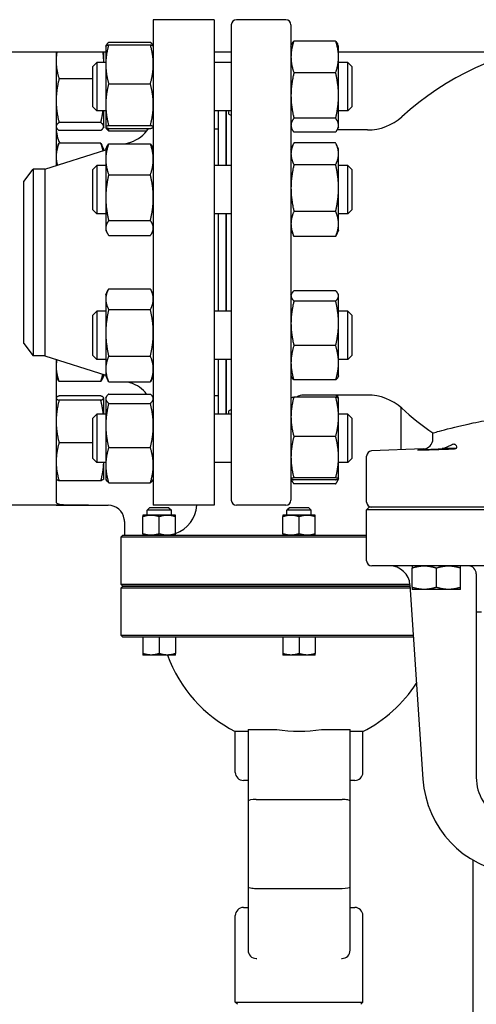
# Model space of a CAD drawing. Header units: inches. Extents: x 24 to 1128, y -58 to 748.
# Tile 636 of 656: x 620 to 627, y 678 to 693. Entities that reach past the tile are written whole.
import ezdxf

# ---------------------------------------------------------------- set-up
doc = ezdxf.new("R2010")
doc.units = ezdxf.units.IN
doc.header["$LTSCALE"] = 32
doc.header["$MEASUREMENT"] = 0
doc.layers.add('Visible (ANSI)', color=7, linetype='Continuous', lineweight=30)

msp = doc.modelspace()

# ---------------------------------------------------------------- linework, layer by layer
at = {"layer": 'Visible (ANSI)'}
for p, q in [((622.34813, 693.18978), (622.34813, 685.68978)), ((623.28813, 693.18978), (622.34813, 693.18978)), ((623.28813, 693.18978), (623.28813, 685.68978)), ((624.39439, 693.18978), (623.63061, 693.18978)), ((623.55187, 693.11104), (623.55187, 685.76852)), ((624.47313, 693.11104), (624.47313, 685.76852)), ((621.65922, 692.84016), (622.30305, 692.84016)), ((625.16205, 692.85996), (624.51822, 692.85996)), ((621.61413, 692.68978), (609.07913, 692.68978)), ((620.84813, 692.68978), (620.84813, 690.93468)), ((621.58213, 692.55448), (621.58213, 692.68978)), ((621.61413, 692.78099), (621.61469, 692.78219)), ((621.61413, 692.78099), (621.61413, 692.50144)), ((621.61469, 692.78219), (621.62005, 692.79367)), ((621.65922, 692.80216), (622.30305, 692.80216)), ((622.34757, 692.78219), (622.34222, 692.79367)), ((622.34813, 692.78099), (622.34757, 692.78219)), ((623.55187, 692.68978), (623.28813, 692.68978)), ((624.47313, 692.78099), (624.48691, 692.81052)), ((625.20713, 692.78099), (625.19336, 692.81052)), ((625.20713, 692.61515), (625.20713, 692.78099)), ((627.97584, 692.68978), (625.20713, 692.68978)), ((621.41313, 692.46849), (621.47563, 692.53099)), ((621.47563, 692.53099), (621.47563, 691.78099)), ((621.61413, 692.53099), (621.47563, 692.53099)), ((621.58213, 692.53099), (621.58213, 692.55448)), ((623.55187, 692.53099), (623.28813, 692.53099)), ((625.20713, 692.01835), (625.20713, 692.61515)), ((625.35063, 692.53099), (625.20713, 692.53099)), ((625.35063, 691.78099), (625.35063, 692.53099)), ((625.41313, 692.46849), (625.35063, 692.53099)), ((621.41313, 691.84349), (621.41313, 692.46849)), ((621.61413, 692.50144), (621.61413, 691.87765)), ((625.16205, 692.37034), (624.51822, 692.37034)), ((625.41313, 692.46849), (625.41313, 691.84349)), ((621.41313, 692.2765), (620.89322, 692.2765)), ((621.65922, 692.20073), (622.30305, 692.20073)), ((625.20713, 691.55919), (625.20713, 692.01835)), ((621.41313, 691.84349), (621.47563, 691.78099)), ((621.61413, 691.78099), (621.47563, 691.78099)), ((621.58213, 691.53976), (621.58213, 691.78099)), ((621.61413, 691.87765), (621.61413, 691.53219)), ((623.55187, 691.78099), (623.28813, 691.78099)), ((623.34813, 691.78099), (623.34813, 690.93987)), ((623.46813, 691.78099), (623.46813, 690.93987)), ((623.47313, 691.78099), (623.47313, 690.93987)), ((625.35063, 691.78099), (625.20713, 691.78099)), ((625.41313, 691.84349), (625.35063, 691.78099)), ((625.16205, 691.66636), (624.51822, 691.66636)), ((620.84813, 691.53099), (620.85228, 691.52209)), ((621.53705, 691.60002), (620.89322, 691.60002)), ((621.53705, 691.47951), (620.89322, 691.47951)), ((621.58213, 691.53099), (621.57798, 691.52209)), ((621.58213, 691.53099), (621.58213, 691.53976)), ((621.61413, 691.53219), (621.61413, 691.53099)), ((621.61413, 691.53099), (621.61469, 691.52978)), ((621.61469, 691.52978), (621.62005, 691.51831)), ((621.65922, 691.55456), (622.30305, 691.55456)), ((621.65922, 691.50982), (622.30305, 691.50982)), ((621.65922, 691.47181), (622.24504, 691.47181)), ((622.34813, 691.53099), (622.34757, 691.52978)), ((623.34813, 691.49978), (623.28813, 691.49978)), ((624.47313, 691.53099), (624.48691, 691.50145)), ((625.16205, 691.45201), (624.51822, 691.45201)), ((625.65259, 691.48702), (625.18588, 691.48702)), ((625.20713, 691.53099), (625.19336, 691.50145)), ((625.20713, 691.53099), (625.20713, 691.55919)), ((621.91378, 691.27221), (621.99911, 691.29923)), ((623.47313, 691.37978), (623.46813, 691.37978)), ((620.6748, 690.87978), (621.61413, 691.1773)), ((620.84813, 691.18987), (620.87726, 691.25233)), ((621.53705, 691.28337), (620.89322, 691.28337)), ((621.58213, 691.18987), (621.55301, 691.25233)), ((621.58213, 691.16716), (621.58213, 691.18987)), ((621.61413, 691.18987), (621.63011, 691.22414)), ((621.61413, 691.18987), (621.61413, 691.03336)), ((621.65922, 691.27221), (622.30305, 691.27221)), ((622.34813, 691.18987), (622.33215, 691.22414)), ((624.47313, 691.18987), (624.51092, 691.27091)), ((625.16205, 691.28599), (624.51822, 691.28599)), ((625.20713, 691.18987), (625.16934, 691.27091)), ((625.20713, 691.11813), (625.20713, 691.18987)), ((621.61413, 691.03336), (621.61413, 690.44085)), ((625.20713, 690.58971), (625.20713, 691.11813)), ((620.34813, 690.69228), (620.49201, 690.87978)), ((620.6748, 690.87978), (620.49201, 690.87978)), ((620.49201, 690.87978), (620.49201, 687.99978)), ((620.6748, 690.87978), (620.6748, 687.99978)), ((621.41313, 690.87737), (621.47563, 690.93987)), ((621.41313, 690.25237), (621.41313, 690.87737)), ((621.47563, 690.93987), (621.47563, 690.18987)), ((621.61413, 690.93987), (621.47563, 690.93987)), ((623.55187, 690.93987), (623.28813, 690.93987)), ((625.16205, 690.95027), (624.51822, 690.95027)), ((625.35063, 690.93987), (625.20713, 690.93987)), ((625.35063, 690.18987), (625.35063, 690.93987)), ((625.41313, 690.87737), (625.35063, 690.93987)), ((625.41313, 690.87737), (625.41313, 690.25237)), ((620.34813, 688.18728), (620.34813, 690.69228)), ((621.65922, 690.79452), (622.30305, 690.79452)), ((625.20713, 690.03645), (625.20713, 690.58971)), ((621.61413, 690.44085), (621.61413, 689.97236)), ((621.41313, 690.25237), (621.47563, 690.18987)), ((625.41313, 690.25237), (625.35063, 690.18987)), ((621.61413, 690.18987), (621.47563, 690.18987)), ((621.65922, 690.08718), (622.30305, 690.08718)), ((623.55187, 690.18987), (623.28813, 690.18987)), ((623.34813, 690.18987), (623.34813, 688.68969)), ((623.46813, 690.18987), (623.46813, 688.68969)), ((623.47313, 690.18987), (623.47313, 688.68969)), ((625.16205, 690.22916), (624.51822, 690.22916)), ((625.35063, 690.18987), (625.20713, 690.18987)), ((621.61413, 689.97236), (621.61413, 689.93987)), ((621.61413, 689.93987), (621.63011, 689.9056)), ((622.34813, 689.93987), (622.33215, 689.9056)), ((624.47313, 689.93987), (624.51092, 689.85883)), ((625.20713, 689.93987), (625.16934, 689.85883)), ((625.20713, 689.93987), (625.20713, 690.03645)), ((621.65922, 689.85753), (622.30305, 689.85753)), ((625.16205, 689.84375), (624.51822, 689.84375)), ((621.65922, 689.03499), (622.30305, 689.03499)), ((621.61413, 688.93969), (621.64819, 689.01273)), ((621.61413, 688.93969), (621.61413, 688.87429)), ((621.61413, 688.87429), (621.61413, 688.35344)), ((622.34813, 688.93969), (622.31407, 689.01273)), ((624.47313, 688.93969), (624.48047, 688.95542)), ((625.16205, 689.00381), (624.51822, 689.00381)), ((625.20713, 688.93969), (625.1998, 688.95542)), ((625.20713, 688.92435), (625.20713, 688.93969)), ((625.20713, 688.50032), (625.20713, 688.92435)), ((621.65922, 688.71359), (622.30305, 688.71359)), ((625.16205, 688.84488), (624.51822, 688.84488)), ((621.41313, 688.62719), (621.47563, 688.68969)), ((621.41313, 688.00219), (621.41313, 688.62719)), ((621.47563, 688.68969), (621.47563, 687.93969)), ((621.61413, 688.68969), (621.47563, 688.68969)), ((623.55187, 688.68969), (623.28813, 688.68969)), ((625.35063, 688.68969), (625.20713, 688.68969)), ((625.35063, 687.93969), (625.35063, 688.68969)), ((625.41313, 688.62719), (625.35063, 688.68969)), ((625.41313, 688.62719), (625.41313, 688.00219)), ((625.20713, 687.89067), (625.20713, 688.50032)), ((621.61413, 688.35344), (621.61413, 687.79384)), ((620.34813, 688.18728), (620.49201, 687.99978)), ((625.16205, 688.15576), (624.51822, 688.15576)), ((620.6748, 687.99978), (620.49201, 687.99978)), ((620.6748, 687.99978), (621.61413, 687.70226)), ((621.41313, 688.00219), (621.47563, 687.93969)), ((621.65922, 687.99329), (622.30305, 687.99329)), ((625.41313, 688.00219), (625.35063, 687.93969)), ((620.84813, 687.94488), (620.84813, 685.73809)), ((621.61413, 687.93969), (621.47563, 687.93969)), ((623.55187, 687.93969), (623.28813, 687.93969)), ((623.34813, 687.93969), (623.34813, 687.09857)), ((623.46813, 687.93969), (623.46813, 687.09857)), ((623.47313, 687.93969), (623.47313, 687.09857)), ((625.35063, 687.93969), (625.20713, 687.93969)), ((625.20713, 687.68969), (625.20713, 687.89067)), ((620.84813, 687.68969), (620.86761, 687.64792)), ((621.58213, 687.68969), (621.56266, 687.64792)), ((621.58213, 687.68969), (621.58213, 687.7124)), ((621.61413, 687.79384), (621.61413, 687.68969)), ((621.61413, 687.68969), (621.64819, 687.61665)), ((622.34813, 687.68969), (622.31407, 687.61665)), ((624.47313, 687.68969), (624.48047, 687.67396)), ((625.20713, 687.68969), (625.1998, 687.67396)), ((621.53705, 687.60314), (620.89322, 687.60314)), ((621.65922, 687.59439), (622.30305, 687.59439)), ((621.95471, 687.59439), (621.99911, 687.58033)), ((623.47313, 687.49978), (623.46813, 687.49978)), ((625.16205, 687.62557), (624.51822, 687.62557)), ((620.84813, 687.34857), (620.84943, 687.35135)), ((621.53705, 687.37969), (620.89322, 687.37969)), ((621.58213, 687.34857), (621.58084, 687.35135)), ((621.58213, 687.34581), (621.58213, 687.34857)), ((621.58213, 687.09857), (621.58213, 687.34581)), ((621.61413, 687.34857), (621.62005, 687.36125)), ((621.61413, 687.34857), (621.61413, 687.33615)), ((621.65922, 687.40775), (622.30305, 687.40775)), ((622.34813, 687.34857), (622.34222, 687.36125)), ((623.34813, 687.37978), (623.28813, 687.37978)), ((624.47313, 687.34857), (624.47336, 687.34907)), ((625.16205, 687.36242), (624.51822, 687.36242)), ((625.65259, 687.39254), (624.66998, 687.39254)), ((625.2069, 687.34907), (625.19336, 687.37811)), ((625.20713, 687.34857), (625.2069, 687.34907)), ((625.20713, 687.05734), (625.20713, 687.34857)), ((621.53705, 687.31193), (620.89322, 687.31193)), ((621.61413, 687.33615), (621.61413, 686.92246)), ((621.65922, 687.26454), (622.30305, 687.26454)), ((626.17294, 686.54687), (626.17294, 687.1961)), ((621.41313, 687.03607), (621.47563, 687.09857)), ((621.47563, 687.09857), (621.47563, 686.34857)), ((621.61413, 687.09857), (621.47563, 687.09857)), ((623.55187, 687.09857), (623.28813, 687.09857)), ((625.35063, 687.09857), (625.20713, 687.09857)), ((625.20713, 686.43284), (625.20713, 687.05734)), ((625.35063, 686.34857), (625.35063, 687.09857)), ((625.41313, 687.03607), (625.35063, 687.09857)), ((621.41313, 686.41107), (621.41313, 687.03607)), ((621.61413, 686.92246), (621.61413, 686.30988)), ((625.41313, 687.03607), (625.41313, 686.41107)), ((625.16205, 686.75226), (624.51822, 686.75226)), ((626.66408, 686.7173), (626.66408, 686.80717)), ((621.41313, 686.65581), (620.89322, 686.65581)), ((621.65922, 686.58037), (622.30305, 686.58037)), ((625.20713, 686.09907), (625.20713, 686.43284)), ((625.64046, 685.73899), (625.64046, 686.45062)), ((626.51265, 686.55994), (625.71617, 686.52931)), ((627.0216, 686.56576), (626.80844, 686.56576)), ((621.41313, 686.41107), (621.47563, 686.34857)), ((621.61413, 686.34857), (621.47563, 686.34857)), ((621.58213, 686.09857), (621.58213, 686.34857)), ((621.61413, 686.30988), (621.61413, 686.09857)), ((623.55187, 686.34857), (623.28813, 686.34857)), ((625.35063, 686.34857), (625.20713, 686.34857)), ((625.41313, 686.41107), (625.35063, 686.34857)), ((620.84813, 686.09857), (620.84943, 686.0958)), ((621.53705, 686.06745), (620.89322, 686.06745)), ((621.58213, 686.09857), (621.58084, 686.0958)), ((621.61413, 686.09857), (621.62005, 686.08589)), ((621.65922, 686.0394), (622.30305, 686.0394)), ((622.34813, 686.09857), (622.34222, 686.08589)), ((624.47313, 686.09857), (624.47336, 686.09808)), ((624.47336, 686.09808), (624.48691, 686.06904)), ((625.16205, 686.11341), (624.51822, 686.11341)), ((625.16205, 686.08472), (624.51822, 686.08472)), ((625.16205, 686.0196), (624.51822, 686.0196)), ((625.2069, 686.09808), (625.19336, 686.06904)), ((625.20713, 686.09857), (625.2069, 686.09808)), ((625.20713, 686.09857), (625.20713, 686.09907)), ((620.84813, 685.68978), (619.94188, 685.68978)), ((621.34813, 685.69111), (620.84813, 685.69111)), ((620.84813, 685.69111), (620.84813, 685.68978)), ((620.84813, 685.68978), (621.65313, 685.68978)), ((623.28813, 685.68978), (622.34813, 685.68978)), ((624.39439, 685.68978), (623.63061, 685.68978)), ((622.31368, 685.53968), (622.18868, 685.53968)), ((622.28843, 685.65238), (622.25118, 685.61513)), ((622.62618, 685.61513), (622.25118, 685.61513)), ((622.25118, 685.53968), (622.25118, 685.61513)), ((622.58893, 685.65238), (622.28843, 685.65238)), ((622.56368, 685.53968), (622.31368, 685.53968)), ((622.68868, 685.53968), (622.56368, 685.53968)), ((622.58893, 685.65238), (622.62618, 685.61513)), ((622.62618, 685.53968), (622.62618, 685.61513)), ((624.47313, 685.53968), (624.34813, 685.53968)), ((624.44788, 685.65238), (624.41063, 685.61513)), ((624.78563, 685.61513), (624.41063, 685.61513)), ((624.41063, 685.53968), (624.41063, 685.61513)), ((624.74838, 685.65238), (624.44788, 685.65238)), ((624.72313, 685.53968), (624.47313, 685.53968)), ((624.84813, 685.53968), (624.72313, 685.53968)), ((624.74838, 685.65238), (624.78563, 685.61513)), ((624.78563, 685.53968), (624.78563, 685.61513)), ((625.67983, 685.66025), (625.64046, 685.62088)), ((632.80581, 685.62088), (625.64046, 685.62088)), ((625.64046, 684.83348), (625.64046, 685.62088)), ((632.76644, 685.66025), (625.67983, 685.66025)), ((621.90313, 685.43978), (621.90313, 685.22718)), ((622.18868, 685.24951), (622.18868, 685.51735)), ((622.43868, 685.24951), (622.43868, 685.51735)), ((622.68868, 685.24951), (622.68868, 685.51735)), ((624.34813, 685.24951), (624.34813, 685.51735)), ((624.59813, 685.24951), (624.59813, 685.51735)), ((624.84813, 685.24951), (624.84813, 685.51735)), ((621.87938, 685.22718), (621.84813, 685.19593)), ((621.87938, 685.22718), (621.94247, 685.22718)), ((621.94247, 685.22718), (623.46393, 685.22718)), ((623.46393, 685.22718), (625.64046, 685.22718)), ((621.91135, 685.19593), (621.84813, 685.19593)), ((621.84813, 685.19593), (621.84813, 684.47103)), ((623.46076, 685.19593), (621.91135, 685.19593)), ((625.64046, 685.19593), (623.46076, 685.19593)), ((632.72707, 684.75474), (625.7192, 684.75474)), ((626.34211, 684.42423), (626.34211, 684.72125)), ((626.71711, 684.42423), (626.71711, 684.72125)), ((627.09211, 684.42423), (627.09211, 684.72125)), ((627.33337, 684.62974), (627.33337, 684.04608)), ((621.84813, 684.47103), (621.91135, 684.47103)), ((621.87938, 684.43978), (621.84813, 684.47103)), ((621.91135, 684.47103), (623.46076, 684.47103)), ((623.46076, 684.47103), (625.73551, 684.47103)), ((625.73551, 684.47103), (626.30885, 684.47103)), ((626.3097, 684.46077), (626.5101, 681.4608)), ((621.87938, 684.43978), (621.84813, 684.40853)), ((621.91135, 684.40853), (621.84813, 684.40853)), ((621.84813, 684.40853), (621.84813, 683.68363)), ((621.94247, 684.43978), (621.87938, 684.43978)), ((621.87938, 684.43978), (621.94247, 684.43978)), ((623.46076, 684.40853), (621.91135, 684.40853)), ((623.46393, 684.43978), (621.94247, 684.43978)), ((621.94247, 684.43978), (623.46393, 684.43978)), ((625.73551, 684.40853), (623.46076, 684.40853)), ((625.73234, 684.43978), (623.46393, 684.43978)), ((623.46393, 684.43978), (625.73234, 684.43978)), ((626.3111, 684.43978), (625.73234, 684.43978)), ((625.73234, 684.43978), (626.3111, 684.43978)), ((626.31319, 684.40853), (625.73551, 684.40853)), ((626.52961, 684.39074), (626.34211, 684.39074)), ((626.90461, 684.39074), (626.52961, 684.39074)), ((627.09211, 684.39074), (626.90461, 684.39074)), ((627.33337, 684.04608), (627.33337, 681.48702)), ((627.33337, 684.04608), (627.41211, 684.04608)), ((621.84813, 683.68363), (621.91135, 683.68363)), ((621.87938, 683.65238), (621.84813, 683.68363)), ((621.94247, 683.65238), (621.87938, 683.65238)), ((621.91135, 683.68363), (623.46076, 683.68363)), ((623.46393, 683.65238), (621.94247, 683.65238)), ((622.18868, 683.65238), (622.18868, 683.39971)), ((622.43868, 683.65238), (622.43868, 683.39971)), ((622.68868, 683.65238), (622.68868, 683.39971)), ((623.46076, 683.68363), (625.73551, 683.68363)), ((625.73234, 683.65238), (623.46393, 683.65238)), ((624.34813, 683.65238), (624.34813, 683.39971)), ((624.59813, 683.65238), (624.59813, 683.39971)), ((624.84813, 683.65238), (624.84813, 683.39971)), ((626.3637, 683.65238), (625.73234, 683.65238)), ((625.73551, 683.68363), (626.36161, 683.68363)), ((622.31368, 683.37738), (622.18868, 683.37738)), ((622.56368, 683.37738), (622.31368, 683.37738)), ((622.68868, 683.37738), (622.56368, 683.37738)), ((624.47313, 683.37738), (624.34813, 683.37738)), ((624.72313, 683.37738), (624.47313, 683.37738)), ((624.84813, 683.37738), (624.72313, 683.37738)), ((623.81073, 682.19609), (623.61388, 682.19609)), ((623.61388, 681.56478), (623.61388, 682.19609)), ((623.81073, 682.22718), (623.93573, 682.22718)), ((623.81073, 682.22718), (623.81073, 681.12346)), ((623.93573, 682.22718), (624.2532, 682.22718)), ((624.94307, 682.22718), (625.26053, 682.22718)), ((625.26053, 682.22718), (625.38553, 682.22718)), ((625.38553, 681.12346), (625.38553, 682.22718)), ((625.58238, 682.19609), (625.38553, 682.19609)), ((625.58238, 681.56478), (625.58238, 682.19609)), ((623.81073, 681.43978), (623.73888, 681.43978)), ((625.45738, 681.43978), (625.38553, 681.43978)), ((623.81073, 681.12346), (623.81073, 679.79547)), ((623.93573, 681.1455), (625.26053, 681.1455)), ((625.38553, 679.79547), (625.38553, 681.12346)), ((627.28063, 680.20975), (627.28063, 677.37285)), ((623.81073, 679.79547), (623.81073, 678.81675)), ((623.93573, 679.77343), (625.26053, 679.77343)), ((625.38553, 678.81675), (625.38553, 679.79547)), ((623.73888, 679.47915), (623.81073, 679.47915)), ((625.38553, 679.47915), (625.45738, 679.47915)), ((623.61388, 678.01434), (623.61388, 679.35415)), ((625.58238, 678.01434), (625.58238, 679.35415)), ((623.93573, 678.69175), (623.9452, 678.69175)), ((625.25107, 678.69175), (625.26053, 678.69175)), ((623.61388, 678.01434), (625.58238, 678.01434)), ((623.64513, 677.98309), (623.61388, 678.01434)), ((625.55113, 677.98309), (625.58238, 678.01434))]:
    msp.add_line(p, q, dxfattribs=at)
for centre, radius, start, end in [((623.63061, 693.11104), 0.07874, 90, 180), ((624.39439, 693.11104), 0.07874, 0, 90), ((629.22313, 688.33742), 4.52756, 97.494717, 132.205446), ((625.65259, 692.27443), 0.7874, 270, 312.205446), ((621.34813, 691.51458), 0.5, 180, 207.543912), ((621.84813, 691.77589), 0.5, 287.574716, 327.84865), ((623.49577, 690.93584), 0.47244, 92.746474, 93.353718), ((621.84813, 687.10367), 0.5, 37.457, 72.425284), ((624.66998, 687.19569), 0.19685, 90, 122.109609), ((625.65259, 686.60513), 0.7874, 47.794554, 90), ((629.22313, 690.54214), 4.52756, 227.794554, 235.582611), ((626.5066, 686.7173), 0.15748, 272.202598, 0), ((625.7192, 686.45062), 0.07874, 92.202598, 180), ((621.65313, 685.43978), 0.25, 8.604112, 90), ((622.52333, 685.72718), 0.5, 289.311794, 355.710088), ((623.63061, 685.76852), 0.07874, 180, 270), ((624.39439, 685.76852), 0.07874, 270, 0), ((625.7192, 685.73899), 0.07874, 180, 270), ((625.7192, 684.83348), 0.07874, 180, 270), ((625.99544, 684.43978), 0.31496, 3.821718, 90), ((627.20837, 684.62974), 0.125, 0, 90), ((624.59813, 684.12482), 2.16535, 200.192895, 242.964308), ((624.59813, 684.12482), 2.16535, 297.035692, 326.857939), ((623.73888, 681.56478), 0.125, 180, 270), ((625.45738, 681.56478), 0.125, 270, 0), ((628.0814, 681.56576), 1.5748, 183.821718, 262.730273), ((628.04203, 681.48702), 0.70866, 180, 241.65439), ((623.73888, 679.35415), 0.125, 90, 180), ((625.45738, 679.35415), 0.125, 0, 90), ((623.93573, 678.81675), 0.125, 180, 270), ((625.26053, 678.81675), 0.125, 270, 0)]:
    msp.add_arc(centre, radius, start, end, dxfattribs=at)
for centre, major_axis, ratio, start_param, end_param in [((624.59813, 684.21917), (2.14771, 0), 0.93969262, 4.55108575, 4.87369221), ((623.93573, 681.12346), (0.125, 0), 0.17632698, 1.57079633, 3.14159265), ((625.26053, 681.12346), (-0.125, 0), 0.17632698, 3.14159265, 4.71238898), ((623.93573, 679.79547), (-0.125, 0), 0.17632698, 0, 1.57079633), ((625.26053, 679.79547), (-0.125, 0), 0.17632698, 1.57079633, 3.14159265)]:
    msp.add_ellipse(centre, major_axis=major_axis, ratio=ratio, start_param=start_param, end_param=end_param, dxfattribs=at)
for points, weights in [([(621.65922, 692.84016), (621.62455, 692.81066), (621.61665, 692.78488)], [1, 1.02892942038, 1.01375847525]), ([(622.34562, 692.78488), (622.33771, 692.81066), (622.30305, 692.84016)], [1.01375847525, 1.02892942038, 1]), ([(624.51822, 692.85996), (624.47313, 692.72876), (624.47313, 692.61515)], [1, 1.0379548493, 1]), ([(624.48691, 692.81052), (624.49787, 692.83403), (624.51822, 692.85996)], [1.01872332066, 1.01678146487, 1]), ([(625.20713, 692.61515), (625.20713, 692.72876), (625.16205, 692.85996)], [1, 1.0379548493, 1]), ([(625.16205, 692.85996), (625.1824, 692.83403), (625.19336, 692.81052)], [1, 1.01678146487, 1.01872332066]), ([(620.85942, 692.68978), (620.84813, 692.62084), (620.84813, 692.55448)], [1.0189754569, 1.01917066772, 1]), ([(621.58213, 692.55448), (621.58213, 692.62084), (621.57084, 692.68978)], [1, 1.01917066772, 1.0189754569]), ([(621.65922, 692.80216), (621.61413, 692.641), (621.61413, 692.50144)], [1, 1.0379548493, 1]), ([(621.61469, 692.78219), (621.61902, 692.79147), (621.65922, 692.80216)], [1.00755250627, 1.03370208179, 1]), ([(622.34813, 692.50144), (622.34813, 692.641), (622.30305, 692.80216)], [1, 1.0379548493, 1]), ([(622.30305, 692.80216), (622.34325, 692.79147), (622.34757, 692.78219)], [1, 1.03370208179, 1.00755250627]), ([(620.84813, 692.55448), (620.84813, 692.42547), (620.89322, 692.2765)], [1, 1.0379548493, 1]), ([(621.58179, 692.53099), (621.58213, 692.54274), (621.58213, 692.55448)], [1.00609010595, 1.0033387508, 1]), ([(624.47313, 692.61515), (624.47313, 692.50153), (624.51822, 692.37034)], [1, 1.0379548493, 1]), ([(625.16205, 692.37034), (625.20713, 692.50153), (625.20713, 692.61515)], [1, 1.0379548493, 1]), ([(621.61413, 692.50144), (621.61413, 692.36188), (621.65922, 692.20073)], [1, 1.0379548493, 1]), ([(622.30305, 692.20073), (622.34813, 692.36188), (622.34813, 692.50144)], [1, 1.0379548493, 1]), ([(624.51822, 692.37034), (624.47313, 692.18171), (624.47313, 692.01835)], [1, 1.0379548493, 1]), ([(625.20713, 692.01835), (625.20713, 692.18171), (625.16205, 692.37034)], [1, 1.0379548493, 1]), ([(620.89322, 692.2765), (620.84813, 692.09523), (620.84813, 691.93826)], [1, 1.0379548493, 1]), ([(621.65922, 692.20073), (621.61413, 692.02759), (621.61413, 691.87765)], [1, 1.0379548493, 1]), ([(622.34813, 691.87765), (622.34813, 692.02759), (622.30305, 692.20073)], [1, 1.0379548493, 1]), ([(620.84813, 691.93826), (620.84813, 691.78128), (620.89322, 691.60002)], [1, 1.0379548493, 1]), ([(624.47313, 692.01835), (624.47313, 691.85499), (624.51822, 691.66636)], [1, 1.0379548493, 1]), ([(625.16205, 691.66636), (625.20713, 691.85499), (625.20713, 692.01835)], [1, 1.0379548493, 1]), ([(621.53705, 691.60002), (621.56078, 691.69543), (621.57181, 691.78099)], [1, 1.01962606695, 1.01895525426]), ([(621.61413, 691.87765), (621.61413, 691.7277), (621.65922, 691.55456)], [1, 1.0379548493, 1]), ([(622.30305, 691.55456), (622.34813, 691.7277), (622.34813, 691.87765)], [1, 1.0379548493, 1]), ([(624.51822, 691.66636), (624.47313, 691.60893), (624.47313, 691.55919)], [1, 1.0379548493, 1]), ([(625.20713, 691.55919), (625.20713, 691.60893), (625.16205, 691.66636)], [1, 1.0379548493, 1]), ([(620.89322, 691.60002), (620.84813, 691.56773), (620.84813, 691.53976)], [1, 1.0379548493, 1]), ([(620.84813, 691.53976), (620.84813, 691.5118), (620.89322, 691.47951)], [1, 1.0379548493, 1]), ([(621.58213, 691.53976), (621.58213, 691.56773), (621.53705, 691.60002)], [1, 1.0379548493, 1]), ([(621.53705, 691.47951), (621.58213, 691.5118), (621.58213, 691.53976)], [1, 1.0379548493, 1]), ([(621.65922, 691.55456), (621.61413, 691.54257), (621.61413, 691.53219)], [1, 1.0379548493, 1]), ([(621.61413, 691.53219), (621.61413, 691.5218), (621.65922, 691.50982)], [1, 1.0379548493, 1]), ([(621.65922, 691.47181), (621.63022, 691.49649), (621.62005, 691.51831)], [1, 1.02408927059, 1.01760047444]), ([(621.6471, 691.51324), (621.65266, 691.49291), (621.65922, 691.47181)], [1.00919201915, 1.00535018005, 1]), ([(622.34813, 691.53219), (622.34813, 691.54257), (622.30305, 691.55456)], [1, 1.0379548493, 1]), ([(622.30305, 691.50982), (622.34813, 691.5218), (622.34813, 691.53219)], [1, 1.0379548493, 1]), ([(624.47313, 691.55919), (624.47313, 691.50945), (624.51822, 691.45201)], [1, 1.0379548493, 1]), ([(625.16205, 691.45201), (625.20713, 691.50945), (625.20713, 691.55919)], [1, 1.0379548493, 1]), ([(620.89322, 691.28337), (620.84813, 691.17138), (620.84813, 691.0744)], [1, 1.0379548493, 1]), ([(620.87726, 691.25233), (620.88432, 691.26747), (620.89322, 691.28337)], [1.01175569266, 1.00727059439, 1]), ([(621.57327, 691.16435), (621.56237, 691.22048), (621.53705, 691.28337)], [1.01876883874, 1.02096700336, 1]), ([(621.53705, 691.28337), (621.54595, 691.26747), (621.55301, 691.25233)], [1, 1.00727059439, 1.01175569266]), ([(621.65922, 691.27221), (621.61413, 691.14421), (621.61413, 691.03336)], [1, 1.0379548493, 1]), ([(621.63011, 691.22414), (621.64081, 691.24709), (621.65922, 691.27221)], [1.01820717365, 1.01515415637, 1]), ([(622.34813, 691.03336), (622.34813, 691.14421), (622.30305, 691.27221)], [1, 1.0379548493, 1]), ([(622.30305, 691.27221), (622.32145, 691.24709), (622.33215, 691.22414)], [1, 1.01515415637, 1.01820717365]), ([(624.51822, 691.28599), (624.47313, 691.19603), (624.47313, 691.11813)], [1, 1.0379548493, 1]), ([(625.20713, 691.11813), (625.20713, 691.19603), (625.16205, 691.28599)], [1, 1.0379548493, 1]), ([(620.84813, 691.0744), (620.84813, 691.00972), (620.86736, 690.94077)], [1, 1.02499806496, 1.01706735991]), ([(621.61413, 691.03336), (621.61413, 690.92251), (621.65922, 690.79452)], [1, 1.0379548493, 1]), ([(622.30305, 690.79452), (622.34813, 690.92251), (622.34813, 691.03336)], [1, 1.0379548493, 1]), ([(624.47313, 691.11813), (624.47313, 691.04023), (624.51822, 690.95027)], [1, 1.0379548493, 1]), ([(625.16205, 690.95027), (625.20713, 691.04023), (625.20713, 691.11813)], [1, 1.0379548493, 1]), ([(624.51822, 690.95027), (624.47313, 690.75705), (624.47313, 690.58971)], [1, 1.0379548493, 1]), ([(625.20713, 690.58971), (625.20713, 690.75705), (625.16205, 690.95027)], [1, 1.0379548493, 1]), ([(621.65922, 690.79452), (621.61413, 690.60499), (621.61413, 690.44085)], [1, 1.0379548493, 1]), ([(622.34813, 690.44085), (622.34813, 690.60499), (622.30305, 690.79452)], [1, 1.0379548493, 1]), ([(624.47313, 690.58971), (624.47313, 690.42238), (624.51822, 690.22916)], [1, 1.0379548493, 1]), ([(625.16205, 690.22916), (625.20713, 690.42238), (625.20713, 690.58971)], [1, 1.0379548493, 1]), ([(621.61413, 690.44085), (621.61413, 690.27671), (621.65922, 690.08718)], [1, 1.0379548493, 1]), ([(622.30305, 690.08718), (622.34813, 690.27671), (622.34813, 690.44085)], [1, 1.0379548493, 1]), ([(621.65922, 690.08718), (621.61413, 690.02565), (621.61413, 689.97236)], [1, 1.0379548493, 1]), ([(622.34813, 689.97236), (622.34813, 690.02565), (622.30305, 690.08718)], [1, 1.0379548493, 1]), ([(624.51822, 690.22916), (624.47313, 690.12589), (624.47313, 690.03645)], [1, 1.0379548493, 1]), ([(625.20713, 690.03645), (625.20713, 690.12589), (625.16205, 690.22916)], [1, 1.0379548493, 1]), ([(621.61413, 689.97236), (621.61413, 689.91907), (621.65922, 689.85753)], [1, 1.0379548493, 1]), ([(622.30305, 689.85753), (622.34813, 689.91907), (622.34813, 689.97236)], [1, 1.0379548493, 1]), ([(624.47313, 690.03645), (624.47313, 689.94702), (624.51822, 689.84375)], [1, 1.0379548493, 1]), ([(625.16205, 689.84375), (625.20713, 689.94702), (625.20713, 690.03645)], [1, 1.0379548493, 1]), ([(624.51822, 689.84375), (624.5144, 689.85137), (624.51092, 689.85883)], [1, 1.00310735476, 1.00570591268]), ([(625.16934, 689.85883), (625.16587, 689.85137), (625.16205, 689.84375)], [1.00570591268, 1.00310735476, 1]), ([(621.65922, 689.03499), (621.61413, 688.94887), (621.61413, 688.87429)], [1, 1.0379548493, 1]), ([(622.34813, 688.87429), (622.34813, 688.94887), (622.30305, 689.03499)], [1, 1.0379548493, 1]), ([(621.61413, 688.87429), (621.61413, 688.79971), (621.65922, 688.71359)], [1, 1.0379548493, 1]), ([(622.30305, 688.71359), (622.34813, 688.79971), (622.34813, 688.87429)], [1, 1.0379548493, 1]), ([(624.51822, 689.00381), (624.47313, 688.96123), (624.47313, 688.92435)], [1, 1.0379548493, 1]), ([(624.47313, 688.92435), (624.47313, 688.88747), (624.51822, 688.84488)], [1, 1.0379548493, 1]), ([(625.20713, 688.92435), (625.20713, 688.96123), (625.16205, 689.00381)], [1, 1.0379548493, 1]), ([(625.16205, 688.84488), (625.20713, 688.88747), (625.20713, 688.92435)], [1, 1.0379548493, 1]), ([(621.65922, 688.71359), (621.61413, 688.52059), (621.61413, 688.35344)], [1, 1.0379548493, 1]), ([(622.34813, 688.35344), (622.34813, 688.52059), (622.30305, 688.71359)], [1, 1.0379548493, 1]), ([(624.51822, 688.84488), (624.47313, 688.66023), (624.47313, 688.50032)], [1, 1.0379548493, 1]), ([(625.20713, 688.50032), (625.20713, 688.66023), (625.16205, 688.84488)], [1, 1.0379548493, 1]), ([(624.47313, 688.50032), (624.47313, 688.34041), (624.51822, 688.15576)], [1, 1.0379548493, 1]), ([(625.16205, 688.15576), (625.20713, 688.34041), (625.20713, 688.50032)], [1, 1.0379548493, 1]), ([(621.61413, 688.35344), (621.61413, 688.1863), (621.65922, 687.99329)], [1, 1.0379548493, 1]), ([(622.30305, 687.99329), (622.34813, 688.1863), (622.34813, 688.35344)], [1, 1.0379548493, 1]), ([(624.51822, 688.15576), (624.47313, 688.0137), (624.47313, 687.89067)], [1, 1.0379548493, 1]), ([(625.20713, 687.89067), (625.20713, 688.0137), (625.16205, 688.15576)], [1, 1.0379548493, 1]), ([(621.65922, 687.99329), (621.61413, 687.88641), (621.61413, 687.79384)], [1, 1.0379548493, 1]), ([(622.34813, 687.79384), (622.34813, 687.88641), (622.30305, 687.99329)], [1, 1.0379548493, 1]), ([(620.85871, 687.94153), (620.84813, 687.8864), (620.84813, 687.83321)], [1.01896806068, 1.01855587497, 1]), ([(620.84813, 687.83321), (620.84813, 687.72643), (620.89322, 687.60314)], [1, 1.0379548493, 1]), ([(624.47313, 687.89067), (624.47313, 687.76763), (624.51822, 687.62557)], [1, 1.0379548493, 1]), ([(625.16205, 687.62557), (625.20713, 687.76763), (625.20713, 687.89067)], [1, 1.0379548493, 1]), ([(620.89322, 687.60314), (620.87764, 687.62641), (620.86761, 687.64792)], [1, 1.01279805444, 1.01696531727]), ([(621.53705, 687.60314), (621.5588, 687.66261), (621.56985, 687.71629)], [1, 1.0179559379, 1.01892244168]), ([(621.56266, 687.64792), (621.55263, 687.62641), (621.53705, 687.60314)], [1.01696531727, 1.01279805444, 1]), ([(621.61413, 687.79384), (621.61413, 687.70128), (621.65922, 687.59439)], [1, 1.0379548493, 1]), ([(622.30305, 687.59439), (622.34813, 687.70128), (622.34813, 687.79384)], [1, 1.0379548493, 1]), ([(624.51822, 687.62557), (624.49108, 687.6512), (624.48047, 687.67396)], [1, 1.02250658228, 1.01832112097]), ([(625.1998, 687.67396), (625.18919, 687.6512), (625.16205, 687.62557)], [1.01832112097, 1.02250658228, 1]), ([(621.65922, 687.59439), (621.6533, 687.6057), (621.64819, 687.61665)], [1, 1.00482700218, 1.0084262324]), ([(622.31407, 687.61665), (622.30897, 687.6057), (622.30305, 687.59439)], [1.0084262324, 1.00482700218, 1]), ([(620.89322, 687.37969), (620.84813, 687.36154), (620.84813, 687.34581)], [1, 1.0379548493, 1]), ([(620.84813, 687.34581), (620.84813, 687.33009), (620.89322, 687.31193)], [1, 1.0379548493, 1]), ([(621.58213, 687.34581), (621.58213, 687.36154), (621.53705, 687.37969)], [1, 1.0379548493, 1]), ([(621.53705, 687.31193), (621.58213, 687.33009), (621.58213, 687.34581)], [1, 1.0379548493, 1]), ([(621.65922, 687.40775), (621.61413, 687.36938), (621.61413, 687.33615)], [1, 1.0379548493, 1]), ([(622.34813, 687.33615), (622.34813, 687.36938), (622.30305, 687.40775)], [1, 1.0379548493, 1]), ([(624.51822, 687.36242), (624.47313, 687.19893), (624.47313, 687.05734)], [1, 1.0379548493, 1]), ([(624.47336, 687.34907), (624.47625, 687.35527), (624.51822, 687.36242)], [1.00505167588, 1.03523395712, 1]), ([(625.20713, 687.05734), (625.20713, 687.19893), (625.16205, 687.36242)], [1, 1.0379548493, 1]), ([(625.16205, 687.36242), (625.20401, 687.35527), (625.2069, 687.34907)], [1, 1.03523395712, 1.00505167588]), ([(625.18312, 687.35837), (625.1787, 687.37519), (625.17341, 687.39254)], [1.01477953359, 1.01239763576, 1.0086642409]), ([(625.18588, 687.39254), (625.19004, 687.38524), (625.19336, 687.37811)], [1.01617818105, 1.01813403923, 1.01872332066]), ([(620.89322, 687.31193), (620.84813, 687.13613), (620.84813, 686.98387)], [1, 1.0379548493, 1]), ([(621.57625, 687.09857), (621.5661, 687.19865), (621.53705, 687.31193)], [1.01757852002, 1.02412986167, 1]), ([(621.61413, 687.33615), (621.61413, 687.30291), (621.65922, 687.26454)], [1, 1.0379548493, 1]), ([(621.65922, 687.26454), (621.61413, 687.08122), (621.61413, 686.92246)], [1, 1.0379548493, 1]), ([(622.30305, 687.26454), (622.34813, 687.30291), (622.34813, 687.33615)], [1, 1.0379548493, 1]), ([(622.34813, 686.92246), (622.34813, 687.08122), (622.30305, 687.26454)], [1, 1.0379548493, 1]), ([(624.47313, 687.05734), (624.47313, 686.91575), (624.51822, 686.75226)], [1, 1.0379548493, 1]), ([(625.16205, 686.75226), (625.20713, 686.91575), (625.20713, 687.05734)], [1, 1.0379548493, 1]), ([(620.84813, 686.98387), (620.84813, 686.83162), (620.89322, 686.65581)], [1, 1.0379548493, 1]), ([(621.61413, 686.92246), (621.61413, 686.76369), (621.65922, 686.58037)], [1, 1.0379548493, 1]), ([(622.30305, 686.58037), (622.34813, 686.76369), (622.34813, 686.92246)], [1, 1.0379548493, 1]), ([(624.51822, 686.75226), (624.47313, 686.58108), (624.47313, 686.43284)], [1, 1.0379548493, 1]), ([(625.20713, 686.43284), (625.20713, 686.58108), (625.16205, 686.75226)], [1, 1.0379548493, 1]), ([(620.89322, 686.65581), (620.84813, 686.49816), (620.84813, 686.36163)], [1, 1.0379548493, 1]), ([(621.65922, 686.58037), (621.61413, 686.43542), (621.61413, 686.30988)], [1, 1.0379548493, 1]), ([(622.34813, 686.30988), (622.34813, 686.43542), (622.30305, 686.58037)], [1, 1.0379548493, 1]), ([(624.47313, 686.43284), (624.47313, 686.28459), (624.51822, 686.11341)], [1, 1.0379548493, 1]), ([(625.16205, 686.11341), (625.20713, 686.28459), (625.20713, 686.43284)], [1, 1.0379548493, 1]), ([(620.84813, 686.36163), (620.84813, 686.2251), (620.89322, 686.06745)], [1, 1.0379548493, 1]), ([(621.53705, 686.06745), (621.58012, 686.21808), (621.58204, 686.34857)], [1, 1.03620311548, 1.00334177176]), ([(621.61413, 686.30988), (621.61413, 686.18435), (621.65922, 686.0394)], [1, 1.0379548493, 1]), ([(622.30305, 686.0394), (622.34813, 686.18435), (622.34813, 686.30988)], [1, 1.0379548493, 1]), ([(620.89322, 686.06745), (620.85558, 686.08261), (620.84943, 686.0958)], [1, 1.0314924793, 1.01072411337]), ([(621.58084, 686.0958), (621.57469, 686.08261), (621.53705, 686.06745)], [1.01072411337, 1.0314924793, 1]), ([(621.65922, 686.0394), (621.63022, 686.06408), (621.62005, 686.08589)], [1, 1.02408927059, 1.01760047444]), ([(622.34222, 686.08589), (622.33205, 686.06408), (622.30305, 686.0394)], [1.01760047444, 1.02408927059, 1]), ([(624.51822, 686.11341), (624.47313, 686.10573), (624.47313, 686.09907)], [1, 1.0379548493, 1]), ([(624.47313, 686.09907), (624.47313, 686.09241), (624.51822, 686.08472)], [1, 1.0379548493, 1]), ([(624.47743, 686.09479), (624.48681, 686.05962), (624.51822, 686.0196)], [1.01627140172, 1.02614354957, 1]), ([(625.20713, 686.09907), (625.20713, 686.10573), (625.16205, 686.11341)], [1, 1.0379548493, 1]), ([(625.16205, 686.08472), (625.20713, 686.09241), (625.20713, 686.09907)], [1, 1.0379548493, 1]), ([(625.16205, 686.0196), (625.19346, 686.05962), (625.20284, 686.09479)], [1, 1.02614354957, 1.01627140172]), ([(622.18868, 685.53968), (622.18868, 685.53968), (622.18868, 685.51735)], [1, 1.04314139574, 1.01001874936]), ([(622.18868, 685.51735), (622.25567, 685.53968), (622.31368, 685.53968)], [1.01001874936, 1.04314139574, 1]), ([(622.31368, 685.53968), (622.3717, 685.53968), (622.43868, 685.51735)], [1, 1.04314139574, 1.01001874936]), ([(622.43868, 685.51735), (622.50567, 685.53968), (622.56368, 685.53968)], [1.01001874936, 1.04314139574, 1]), ([(622.56368, 685.53968), (622.6217, 685.53968), (622.68868, 685.51735)], [1, 1.04314139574, 1.01001874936]), ([(622.68868, 685.51735), (622.68868, 685.53968), (622.68868, 685.53968)], [1.01001874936, 1.04314139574, 1]), ([(624.34813, 685.53968), (624.34813, 685.53968), (624.34813, 685.51735)], [1, 1.04314139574, 1.01001874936]), ([(624.34813, 685.51735), (624.41512, 685.53968), (624.47313, 685.53968)], [1.01001874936, 1.04314139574, 1]), ([(624.47313, 685.53968), (624.53115, 685.53968), (624.59813, 685.51735)], [1, 1.04314139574, 1.01001874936]), ([(624.59813, 685.51735), (624.66512, 685.53968), (624.72313, 685.53968)], [1.01001874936, 1.04314139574, 1]), ([(624.72313, 685.53968), (624.78115, 685.53968), (624.84813, 685.51735)], [1, 1.04314139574, 1.01001874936]), ([(624.84813, 685.51735), (624.84813, 685.53968), (624.84813, 685.53968)], [1.01001874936, 1.04314139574, 1]), ([(622.31368, 685.22718), (622.25567, 685.22718), (622.18868, 685.24951)], [1, 1.04314139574, 1.01001874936]), ([(622.18868, 685.24951), (622.18868, 685.22718), (622.18868, 685.22718)], [1.01001874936, 1.04314139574, 1]), ([(622.43868, 685.24951), (622.3717, 685.22718), (622.31368, 685.22718)], [1.01001874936, 1.04314139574, 1]), ([(622.56368, 685.22718), (622.50567, 685.22718), (622.43868, 685.24951)], [1, 1.04314139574, 1.01001874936]), ([(622.68868, 685.24951), (622.6217, 685.22718), (622.56368, 685.22718)], [1.01001874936, 1.04314139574, 1]), ([(622.68868, 685.23279), (622.68868, 685.23827), (622.68868, 685.24951)], [1.02411989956, 1.0264275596, 1.01001874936]), ([(624.47313, 685.22718), (624.41512, 685.22718), (624.34813, 685.24951)], [1, 1.04314139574, 1.01001874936]), ([(624.34813, 685.24951), (624.34813, 685.22718), (624.34813, 685.22718)], [1.01001874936, 1.04314139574, 1]), ([(624.59813, 685.24951), (624.53115, 685.22718), (624.47313, 685.22718)], [1.01001874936, 1.04314139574, 1]), ([(624.72313, 685.22718), (624.66512, 685.22718), (624.59813, 685.24951)], [1, 1.04314139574, 1.01001874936]), ([(624.84813, 685.24951), (624.78115, 685.22718), (624.72313, 685.22718)], [1.01001874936, 1.04314139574, 1]), ([(624.84813, 685.22718), (624.84813, 685.22718), (624.84813, 685.24951)], [1, 1.04314139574, 1.01001874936]), ([(626.34211, 684.75474), (626.34211, 684.75474), (626.34211, 684.72125)], [1, 1.04314139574, 1.01001874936]), ([(626.34211, 684.72125), (626.4426, 684.75474), (626.52961, 684.75474)], [1.01001874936, 1.04314139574, 1]), ([(626.52961, 684.75474), (626.61663, 684.75474), (626.71711, 684.72125)], [1, 1.04314139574, 1.01001874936]), ([(626.71711, 684.72125), (626.8176, 684.75474), (626.90461, 684.75474)], [1.01001874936, 1.04314139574, 1]), ([(626.90461, 684.75474), (626.99163, 684.75474), (627.09211, 684.72125)], [1, 1.04314139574, 1.01001874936]), ([(627.09211, 684.72125), (627.09211, 684.75474), (627.09211, 684.75474)], [1.01001874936, 1.04314139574, 1]), ([(626.34211, 684.42423), (626.34211, 684.39074), (626.34211, 684.39074)], [1.01001874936, 1.04314139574, 1]), ([(626.52961, 684.39074), (626.4426, 684.39074), (626.34211, 684.42423)], [1, 1.04314139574, 1.01001874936]), ([(626.71711, 684.42423), (626.61663, 684.39074), (626.52961, 684.39074)], [1.01001874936, 1.04314139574, 1]), ([(626.90461, 684.39074), (626.8176, 684.39074), (626.71711, 684.42423)], [1, 1.04314139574, 1.01001874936]), ([(627.09211, 684.42423), (626.99163, 684.39074), (626.90461, 684.39074)], [1.01001874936, 1.04314139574, 1]), ([(627.09211, 684.39074), (627.09211, 684.39074), (627.09211, 684.42423)], [1, 1.04314139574, 1.01001874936]), ([(622.31368, 683.37738), (622.25567, 683.37738), (622.18868, 683.39971)], [1, 1.04314139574, 1.01001874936]), ([(622.18868, 683.39971), (622.18868, 683.37738), (622.18868, 683.37738)], [1.01001874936, 1.04314139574, 1]), ([(622.43868, 683.39971), (622.3717, 683.37738), (622.31368, 683.37738)], [1.01001874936, 1.04314139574, 1]), ([(622.56368, 683.37738), (622.50567, 683.37738), (622.43868, 683.39971)], [1, 1.04314139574, 1.01001874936]), ([(622.68868, 683.39971), (622.6217, 683.37738), (622.56368, 683.37738)], [1.01001874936, 1.04314139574, 1]), ([(622.68868, 683.37738), (622.68868, 683.37738), (622.68868, 683.39971)], [1, 1.04314139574, 1.01001874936]), ([(624.47313, 683.37738), (624.41512, 683.37738), (624.34813, 683.39971)], [1, 1.04314139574, 1.01001874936]), ([(624.34813, 683.39971), (624.34813, 683.37738), (624.34813, 683.37738)], [1.01001874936, 1.04314139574, 1]), ([(624.59813, 683.39971), (624.53115, 683.37738), (624.47313, 683.37738)], [1.01001874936, 1.04314139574, 1]), ([(624.72313, 683.37738), (624.66512, 683.37738), (624.59813, 683.39971)], [1, 1.04314139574, 1.01001874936]), ([(624.84813, 683.39971), (624.78115, 683.37738), (624.72313, 683.37738)], [1.01001874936, 1.04314139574, 1]), ([(624.84813, 683.37738), (624.84813, 683.37738), (624.84813, 683.39971)], [1, 1.04314139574, 1.01001874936])]:
    msp.add_rational_spline(points, weights, degree=2, dxfattribs=at)
for points, knots in [([(623.55187, 691.71652), (623.54793, 691.71647), (623.54423, 691.7167), (623.52261, 691.71989), (623.5125, 691.73102), (623.5125, 691.75823), (623.51477, 691.76889), (623.5191, 691.78106)], [1.503325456, 1.503325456, 1.503325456, 1.503325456, 1.572820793, 1.572820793, 1.940397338, 1.940397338, 2.11460476, 2.11460476, 2.11460476, 2.11460476]), ([(623.5191, 687.0985), (623.51477, 687.11067), (623.5125, 687.12133), (623.5125, 687.14854), (623.52261, 687.15967), (623.54423, 687.16286), (623.54793, 687.16309), (623.55187, 687.16304)], [1.765516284, 1.765516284, 1.765516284, 1.765516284, 1.939723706, 1.939723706, 2.307300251, 2.307300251, 2.376795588, 2.376795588, 2.376795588, 2.376795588]), ([(626.66408, 686.80717), (626.66408, 686.80717), (626.66448, 686.80728), (626.6684, 686.80841), (626.67765, 686.81107), (626.71574, 686.82185), (626.7518, 686.83198), (626.90676, 686.87368), (627.07166, 686.91613), (627.50564, 687.00753), (627.77452, 687.05562), (628.37152, 687.12899), (628.69239, 687.15389), (629.34169, 687.1678), (629.66151, 687.15783), (630.26581, 687.10974), (630.5447, 687.07288), (631.01895, 686.99279), (631.21601, 686.95081), (631.5145, 686.88053), (631.62204, 686.85174), (631.72589, 686.82319), (631.75075, 686.81614), (631.77666, 686.80876), (631.78219, 686.80717), (631.78219, 686.80717)], [-20.56905697, -20.56905697, -20.56905697, -20.56905697, -20.37038726, -20.37038726, -19.59073988, -19.59073988, -18.43169748, -18.43169748, -15.91322618, -15.91322618, -13.31950336, -13.31950336, -10.79417671, -10.79417671, -8.3570465, -8.3570465, -5.96844078, -5.96844078, -3.74429408, -3.74429408, -1.73987466, -1.73987466, -0.73995163, -0.73995163, 0, 0, 0, 0]), ([(626.80844, 686.56576), (626.84359, 686.57344), (626.87557, 686.58739), (626.92108, 686.61038), (626.93658, 686.61904), (626.95988, 686.63017), (626.96912, 686.63392), (626.98345, 686.63687), (626.98876, 686.6371), (626.99986, 686.63535), (627.00512, 686.63283), (627.01984, 686.62149), (627.02679, 686.60815), (627.03091, 686.58341), (627.02866, 686.57232), (627.0216, 686.56576)], [-1.33358191, -1.33358191, -1.33358191, -1.33358191, -1.03717278, -1.03717278, -0.85065307, -0.85065307, -0.71563279, -0.71563279, -0.62320795, -0.62320795, -0.50764723, -0.50764723, -0.24435967, -0.24435967, 0, 0, 0, 0]), ([(627.00373, 686.55994), (626.99666, 686.55934), (626.98792, 686.5587), (626.95738, 686.55671), (626.93101, 686.55527), (626.86995, 686.55237), (626.82984, 686.55071), (626.74566, 686.54768), (626.70158, 686.54631), (626.62297, 686.54418), (626.58349, 686.54328), (626.51557, 686.54209), (626.48714, 686.5418), (626.44734, 686.5418), (626.43351, 686.54209), (626.42443, 686.54328), (626.42918, 686.54418), (626.45348, 686.54631), (626.4749, 686.54768), (626.53221, 686.55071), (626.5681, 686.55237), (626.60528, 686.55394), (626.63698, 686.55527), (626.67357, 686.55671), (626.72912, 686.5587), (626.74778, 686.55934), (626.76594, 686.55994)], [-2.85210649, -2.85210649, -2.85210649, -2.85210649, -2.71940527, -2.71940527, -2.45467957, -2.45467957, -2.14423866, -2.14423866, -1.83379774, -1.83379774, -1.53056876, -1.53056876, -1.22733979, -1.22733979, -0.92411081, -0.92411081, -0.62088183, -0.62088183, -0.31044092, -0.31044092, 0, 0, 0, 0.2647257, 0.2647257, 0.39742692, 0.39742692, 0.39742692, 0.39742692]), ([(620.84813, 685.73809), (620.84813, 685.72798), (620.86054, 685.71893), (620.9115, 685.70539), (620.95007, 685.70081), (621.03908, 685.69496), (621.09527, 685.69326), (621.21842, 685.69138), (621.28537, 685.69111), (621.34813, 685.69111)], [5.7958414, 5.7958414, 5.7958414, 5.7958414, 6.27736494, 6.27736494, 6.75888849, 6.75888849, 7.23717233, 7.23717233, 7.71545616, 7.71545616, 7.71545616, 7.71545616])]:
    msp.add_open_spline(points, degree=3, knots=knots, dxfattribs=at)
for points in [[(626.76594, 686.55994), (626.78123, 686.56044), (626.79553, 686.56254), (626.80844, 686.56576)], [(627.0216, 686.56576), (627.01563, 686.56254), (627.00968, 686.56044), (627.00373, 686.55994)], [(621.90313, 685.43978), (621.9031, 685.45228), (621.90211, 685.46488), (621.90032, 685.47718)]]:
    msp.add_open_spline(points, degree=3, dxfattribs=at)

doc.saveas('drawing.dxf')
